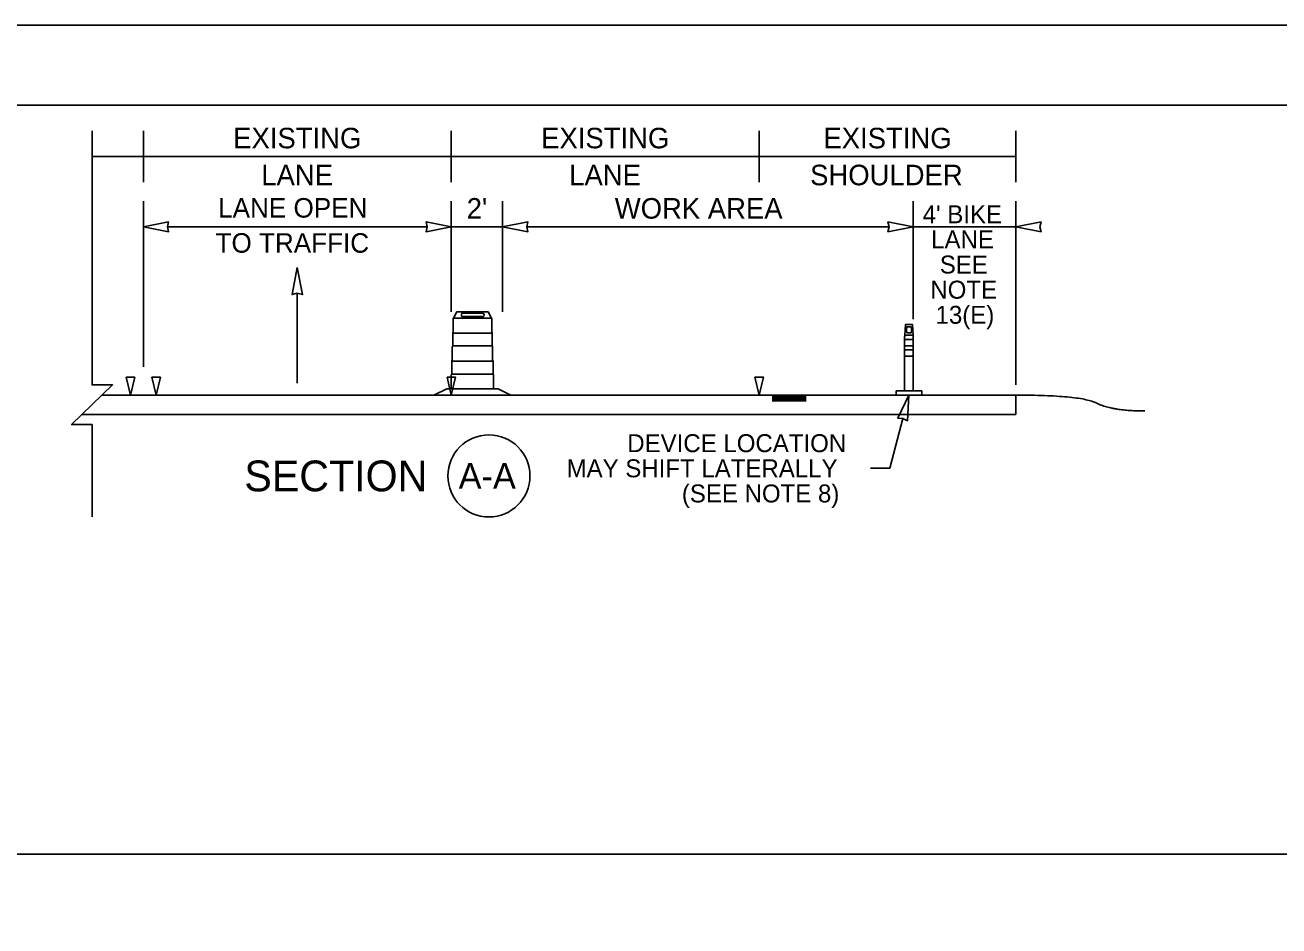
# Model space of a CAD drawing. Extents: x 99958 to 100176, y 99935 to 100011.
# Drawn here: x 100004.182 to 100009.069, y 99977.176 to 99980.687 of the extents above; entities that cross this region are included whole.
import ezdxf

# ---------------------------------------------------------------- set-up
doc = ezdxf.new("R2010")
doc.units = 0
for name, color, linetype in [('RD_ED_ShoulderPavedEdge', 7, 'Continuous'), ('SH_GI_PlotLimits', 7, 'Continuous'), ('SH_GI_SheetBorder', 7, 'Continuous'), ('SH_TI_WZSectionCut', 7, 'Continuous'), ('TR_WZ_ArrowLeftStrRightTurn', 7, 'Continuous'), ('TR_WZ_TrafficSafetyDrumElev', 7, 'Continuous'), ('TR_WZ_TubularMarkerElev', 7, 'Continuous'), ('TR_WZ_WorkZoneDetails', 7, 'Continuous'), ('TR_WZ_WorkZoneTextCurrent', 7, 'Continuous')]:
    doc.layers.add(name, color=color, linetype=linetype)

msp = doc.modelspace()

# ---------------------------------------------------------------- linework, layer by layer
at = {"layer": 'RD_ED_ShoulderPavedEdge'}
msp.add_line((100000.8283, 99977.4557), (100014.8933, 99977.4557), dxfattribs=at)
at = {"layer": 'SH_GI_PlotLimits'}
msp.add_lwpolyline([(99999.0625, 99969.6875), (100016.0625, 99969.6875), (100016.0625, 99980.6875), (99999.0625, 99980.6875)], close=True, dxfattribs=at)
at = {"layer": 'SH_GI_SheetBorder'}
msp.add_line((100000, 99980.375), (100015.75, 99980.375), dxfattribs=at)
at = {"layer": 'SH_TI_WZSectionCut'}
for p, q in [((100004.6434, 99980.075), (100004.6434, 99980.275)), ((100005.8434, 99980.075), (100005.8434, 99980.275)), ((100007.0434, 99980.075), (100007.0434, 99980.275)), ((100008.0434, 99980.075), (100008.0434, 99980.275)), ((100004.4434, 99980.175), (100004.6434, 99980.175)), ((100004.6434, 99980.175), (100005.8434, 99980.175)), ((100005.8434, 99980.175), (100007.0434, 99980.175)), ((100007.0434, 99980.175), (100008.0434, 99980.175)), ((100004.6434, 99979.3547), (100004.6434, 99980.001)), ((100005.8434, 99979.57), (100005.8434, 99980.001)), ((100006.0434, 99979.57), (100006.0434, 99980.001)), ((100007.6434, 99979.5408), (100007.6434, 99980.001)), ((100008.0434, 99979.2849), (100008.0434, 99980.001)), ((100004.7372, 99979.901), (100005.7497, 99979.901)), ((100005.8434, 99979.901), (100006.0434, 99979.901)), ((100006.1372, 99979.901), (100007.5497, 99979.901)), ((100007.6434, 99979.901), (100008.0434, 99979.901)), ((100008.0434, 99979.2449), (100004.4822, 99979.2449)), ((100008.0434, 99979.2449), (100008.0434, 99979.1699)), ((100007.2264, 99979.2393), (100007.0934, 99979.2393)), ((100007.2264, 99979.2337), (100007.0934, 99979.2337)), ((100007.2264, 99979.228), (100007.0934, 99979.228)), ((100007.2264, 99979.2228), (100007.0934, 99979.2228)), ((100008.0434, 99979.1699), (100004.4047, 99979.1699))]:
    msp.add_line(p, q, dxfattribs=at)
for points in [[(100004.6434, 99979.901), (100004.7417, 99979.8817), (100004.7372, 99979.901), (100004.7417, 99979.9203)], [(100005.8434, 99979.901), (100005.7451, 99979.8817), (100005.7497, 99979.901), (100005.7451, 99979.9203)], [(100006.0434, 99979.901), (100006.1417, 99979.8817), (100006.1372, 99979.901), (100006.1417, 99979.9203)], [(100007.6434, 99979.901), (100007.5451, 99979.8817), (100007.5497, 99979.901), (100007.5451, 99979.9203)], [(100008.0434, 99979.901), (100008.1417, 99979.8817), (100008.1372, 99979.901), (100008.1417, 99979.9203)], [(100004.5767, 99979.3147), (100004.6101, 99979.3147), (100004.5934, 99979.2449)], [(100004.6767, 99979.3147), (100004.7101, 99979.3147), (100004.6934, 99979.2449)], [(100005.8268, 99979.3147), (100005.8601, 99979.3147), (100005.8435, 99979.2449)], [(100007.0268, 99979.3147), (100007.0601, 99979.3147), (100007.0435, 99979.2449)]]:
    msp.add_lwpolyline(points, close=True, dxfattribs=at)
msp.add_circle((100005.99, 99978.93), 0.16, dxfattribs=at)
msp.add_open_spline([(100008.0434, 99979.2449), (100008.2946, 99979.2451), (100008.4201, 99979.183), (100008.5456, 99979.1831)], degree=2, dxfattribs=at)
at = {"layer": 'TR_WZ_ArrowLeftStrRightTurn'}
msp.add_line((100005.2434, 99979.6418), (100005.2434, 99979.292), dxfattribs=at)
msp.add_lwpolyline([(100005.2434, 99979.742), (100005.2228, 99979.6369), (100005.2434, 99979.6418), (100005.264, 99979.6369)], close=True, dxfattribs=at)
at = {"layer": 'TR_WZ_TrafficSafetyDrumElev'}
for p, q in [((100005.8518, 99979.545), (100005.9998, 99979.545)), ((100005.8518, 99979.545), (100005.9998, 99979.545)), ((100005.8863, 99979.564), (100005.9681, 99979.564)), ((100005.9681, 99979.551), (100005.8863, 99979.551)), ((100005.849, 99979.4871), (100006.0027, 99979.4871)), ((100005.849, 99979.4372), (100005.849, 99979.4871)), ((100006.0027, 99979.4871), (100006.0027, 99979.4372)), ((100006.0027, 99979.4372), (100005.849, 99979.4372)), ((100005.8453, 99979.377), (100006.0064, 99979.377)), ((100005.8453, 99979.3271), (100005.8453, 99979.377)), ((100006.0064, 99979.377), (100006.0064, 99979.3271)), ((100006.0064, 99979.3271), (100005.8453, 99979.3271))]:
    msp.add_line(p, q, dxfattribs=at)
for points in [[(100005.8508, 99979.4915), (100005.8508, 99979.543)], [(100005.8508, 99979.4915), (100005.8508, 99979.543)], [(100006.0008, 99979.543), (100006.0008, 99979.4915)], [(100006.0008, 99979.543), (100006.0008, 99979.4915)], [(100005.849, 99979.4365), (100005.849, 99979.4878)], [(100005.849, 99979.4365), (100005.849, 99979.4878)], [(100006.0027, 99979.4878), (100006.0027, 99979.4365)], [(100006.0027, 99979.4878), (100006.0027, 99979.4365)], [(100005.8471, 99979.3814), (100005.8471, 99979.4327)], [(100005.8471, 99979.3814), (100005.8471, 99979.4327)], [(100006.0045, 99979.4327), (100006.0045, 99979.3814)], [(100006.0045, 99979.4327), (100006.0045, 99979.3814)], [(100005.8453, 99979.3264), (100005.8453, 99979.3777)], [(100005.8453, 99979.3264), (100005.8453, 99979.3777)], [(100006.0064, 99979.3777), (100006.0064, 99979.3264)], [(100006.0064, 99979.3777), (100006.0064, 99979.3264)], [(100006.0082, 99979.3226), (100006.0082, 99979.27), (100005.8434, 99979.27), (100005.8434, 99979.3226)], [(100006.0082, 99979.3226), (100006.0082, 99979.27), (100005.8434, 99979.27), (100005.8434, 99979.3226)]]:
    msp.add_lwpolyline(points, dxfattribs=at)
for points in [[(100005.9998, 99979.545), (100005.9867, 99979.57), (100005.865, 99979.57), (100005.8518, 99979.545)], [(100005.7758, 99979.245), (100005.8261, 99979.27), (100006.0256, 99979.27), (100006.0758, 99979.245)]]:
    msp.add_lwpolyline(points, close=True, dxfattribs=at)
for centre, major_axis, ratio, start_param, end_param in [((100005.852, 99979.5426), (0, 0.00249), 0.493438, 0.177149, 1.393647), ((100005.852, 99979.5426), (0, 0.00249), 0.493438, 0.177149, 1.393647), ((100005.8863, 99979.5575), (0, 0.0065), 0.570305, 0, 3.141593), ((100005.9681, 99979.5575), (0, 0.0065), 0.570305, 3.141593, 6.283185), ((100005.9996, 99979.5426), (0, 0.00249), 0.493438, 4.889538, 6.106036), ((100005.9996, 99979.5426), (0, 0.00249), 0.493438, 4.889538, 6.106036), ((100005.8524, 99979.4846), (0, 0.00758), 0.493438, 0.4288, 1.141997), ((100005.8524, 99979.4846), (0, 0.00758), 0.493438, 0.4288, 1.141997), ((100005.9993, 99979.4846), (0, 0.00758), 0.493438, 5.141189, 5.854386), ((100005.9993, 99979.4846), (0, 0.00758), 0.493438, 5.141189, 5.854386), ((100005.8505, 99979.4296), (0, 0.00758), 0.493438, 0.4288, 1.141997), ((100005.8505, 99979.4296), (0, 0.00758), 0.493438, 0.4288, 1.141997), ((100006.0011, 99979.4296), (0, 0.00758), 0.493438, 5.141189, 5.854386), ((100006.0011, 99979.4296), (0, 0.00758), 0.493438, 5.141189, 5.854386), ((100005.8487, 99979.3745), (0, 0.00758), 0.493438, 0.4288, 1.141997), ((100005.8487, 99979.3745), (0, 0.00758), 0.493438, 0.4288, 1.141997), ((100006.003, 99979.3745), (0, 0.00758), 0.493438, 5.141189, 5.854386), ((100006.003, 99979.3745), (0, 0.00758), 0.493438, 5.141189, 5.854386), ((100005.8468, 99979.3195), (0, 0.00758), 0.493438, 0.4288, 1.141997), ((100005.8468, 99979.3195), (0, 0.00758), 0.493438, 0.4288, 1.141997), ((100006.0048, 99979.3195), (0, 0.00758), 0.493438, 5.141189, 5.854386), ((100006.0048, 99979.3195), (0, 0.00758), 0.493438, 5.141189, 5.854386)]:
    msp.add_ellipse(centre, major_axis=major_axis, ratio=ratio, start_param=start_param, end_param=end_param, dxfattribs=at)
at = {"layer": 'TR_WZ_TubularMarkerElev'}
for p, q in [((100007.6184, 99979.5106), (100007.6358, 99979.5106)), ((100007.6358, 99979.4884), (100007.6184, 99979.4884)), ((100007.6434, 99979.4619), (100007.6101, 99979.4619)), ((100007.6101, 99979.4619), (100007.6101, 99979.4373)), ((100007.6103, 99979.4783), (100007.6432, 99979.4783)), ((100007.6434, 99979.4373), (100007.6434, 99979.4619)), ((100007.6101, 99979.4373), (100007.6434, 99979.4373)), ((100007.6101, 99979.421), (100007.6101, 99979.3964)), ((100007.6434, 99979.421), (100007.6101, 99979.421)), ((100007.6101, 99979.3964), (100007.6434, 99979.3964)), ((100007.6434, 99979.3964), (100007.6434, 99979.421)), ((100007.5768, 99979.2613), (100007.5768, 99979.2449)), ((100007.5768, 99979.2449), (100007.6768, 99979.2449)), ((100007.6768, 99979.2449), (100007.6768, 99979.2613))]:
    msp.add_line(p, q, dxfattribs=at)
msp.add_lwpolyline([(100007.6103, 99979.4783), (100007.6134, 99979.5208), (100007.6404, 99979.5208), (100007.6432, 99979.4783)], close=True, dxfattribs=at)
for points in [[(100007.6101, 99979.2613), (100007.6434, 99979.2613), (100007.6434, 99979.4741)], [(100007.6101, 99979.4741), (100007.6101, 99979.2613)], [(100007.6101, 99979.2613), (100007.6434, 99979.2613), (100007.6434, 99979.4741)], [(100007.6101, 99979.4741), (100007.6101, 99979.2613)], [(100007.6432, 99979.4783), (100007.6103, 99979.4783), (100007.6432, 99979.4783), (100007.6103, 99979.4783)], [(100007.6432, 99979.4783), (100007.6103, 99979.4783), (100007.6432, 99979.4783), (100007.6103, 99979.4783)], [(100007.6768, 99979.2613), (100007.6434, 99979.2613), (100007.6101, 99979.2613), (100007.5768, 99979.2613)]]:
    msp.add_lwpolyline(points, dxfattribs=at)
for centre, major_axis, ratio, start_param, end_param in [((100007.6184, 99979.4995), (0, 0.0111), 0.071484, 0, 3.141593), ((100007.6358, 99979.4995), (0, 0.0111), 0.071484, 3.141593, 6.283185), ((100007.6104, 99979.4732), (0, 0.00512), 0.053405, 0.177149, 1.393647), ((100007.6104, 99979.4732), (0, 0.00512), 0.053405, 0.177149, 1.393647), ((100007.6432, 99979.4732), (0, 0.00512), 0.053405, 4.889538, 6.106036), ((100007.6432, 99979.4732), (0, 0.00512), 0.053405, 4.889538, 6.106036)]:
    msp.add_ellipse(centre, major_axis=major_axis, ratio=ratio, start_param=start_param, end_param=end_param, dxfattribs=at)
at = {"layer": 'TR_WZ_WorkZoneDetails'}
for p in [(100007.6032, 99979.1542), (100007.4765, 99978.9596)]:
    msp.add_line(p, (100007.5527, 99978.9596), dxfattribs=at)
msp.add_lwpolyline([(100004.4434, 99978.7701), (100004.4434, 99979.13), (100004.3634, 99979.13), (100004.5235, 99979.2849), (100004.4434, 99979.2849), (100004.4434, 99980.275)], dxfattribs=at)
msp.add_lwpolyline([(100007.6268, 99979.2449), (100007.5835, 99979.1546), (100007.6033, 99979.1542), (100007.6208, 99979.145)], close=True, dxfattribs=at)

# ---------------------------------------------------------------- texts
at = {"layer": 'SH_TI_WZSectionCut'}
for s, height, p in [('EXISTING', 0.08, (100004.9936, 99980.207)), ('EXISTING', 0.08, (100006.1936, 99980.207)), ('EXISTING', 0.08, (100007.2936, 99980.207)), ('LANE', 0.08, (100005.103, 99980.063)), ('LANE', 0.08, (100006.303, 99980.063)), ('SHOULDER', 0.08, (100007.2417, 99980.063)), ('SECTION', 0.12, (100005.0369, 99978.87)), ('A-A', 0.1, (100005.8721, 99978.88))]:
    msp.add_text(s, height=height, rotation=360, dxfattribs=at).set_placement(p)
for s, height, p in [('LANE OPEN', 0.076, (100004.9348, 99979.937)), ("2'", 0.08, (100005.9034, 99979.933)), ('WORK AREA', 0.08, (100006.4805, 99979.933)), ("4' BIKE", 0.07, (100007.6802, 99979.915)), ('LANE', 0.07, (100007.7134, 99979.817)), ('TO TRAFFIC', 0.076, (100004.9247, 99979.8002)), ('SEE', 0.07, (100007.747, 99979.719)), ('NOTE', 0.07, (100007.7101, 99979.621)), ('13(E)', 0.07, (100007.7305, 99979.523))]:
    msp.add_text(s, height=height, dxfattribs=at).set_placement(p)
at = {"layer": 'TR_WZ_WorkZoneTextCurrent'}
for s, p in [('DEVICE LOCATION', (100006.5292, 99979.0226)), ('MAY SHIFT LATERALLY ', (100006.2927, 99978.9246)), ('(SEE NOTE 8)', (100006.7418, 99978.8266))]:
    msp.add_text(s, height=0.07, dxfattribs=at).set_placement(p)

doc.saveas('drawing.dxf')
